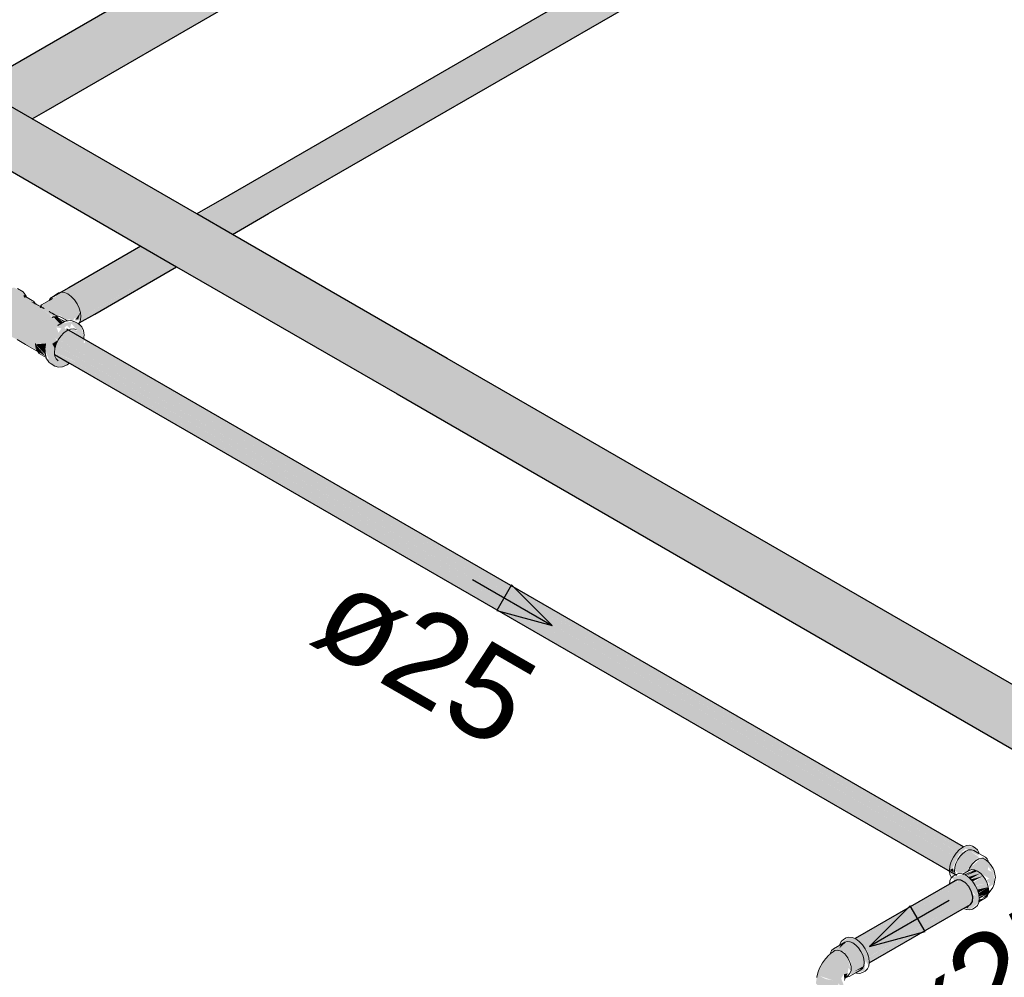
# Model space of a CAD drawing. Header units: millimetres. Extents: x 567 to 934, y -1 to 364.
# Tile 550 of 656: x 739.57 to 741.72, y 72.15 to 74.24. Entities that reach past the tile are written whole.
import ezdxf

# ---------------------------------------------------------------- set-up
doc = ezdxf.new("R2010")
doc.units = ezdxf.units.MM
doc.header["$MEASUREMENT"] = 0
doc.linetypes.add('NULL', pattern=[0])
for name, color, linetype, lineweight in [('AF-Condutos', 140, 'Continuous', 25), ('AF-Conexões', 152, 'Continuous', 18), ('AF-Sentido conduto', 140, 'Continuous', 30), ('AF-Textos conduto', 7, 'Continuous', 9)]:
    doc.layers.add(name, color=color, linetype=linetype, lineweight=lineweight)
doc.styles.add('Arial', font='arial.ttf')

msp = doc.modelspace()

# ---------------------------------------------------------------- hatches: boundary and pattern name
at = {"layer": 'AF-Condutos', "linetype": 'Continuous'}
for points in [[(744.9726, 77.1629), (744.9692, 77.1771), (744.9571, 77.1995), (744.9407, 77.2175), (744.9226, 77.2279), (744.9062, 77.2289), (739.4785, 74.0952), (739.6001, 74.025), (744.9638, 77.1217), (744.9728, 77.1346)], [(744.7067, 76.5561), (744.5656, 76.4748), (739.6697, 73.6492), (744.317, 76.3312), (739.6731, 73.6503)], [(744.7067, 76.5561), (740.0314, 73.8572), (739.9612, 73.8165), (739.9839, 73.8034), (744.7292, 76.5431), (744.7179, 76.5524)], [(744.7196, 76.4767), (744.7419, 76.4905), (744.7455, 76.5011), (744.7443, 76.5151), (744.7385, 76.5299), (740, 73.7941), (740.0068, 73.7902), (739.8941, 73.7148), (740.0158, 73.785), (740.0166, 73.7846), (739.901, 73.7109), (740.019, 73.7832), (740.0213, 73.7819), (739.9068, 73.7075), (740.0284, 73.7777), (740.0367, 73.773)], [(744.6805, 76.544), (740.0289, 73.8583), (739.959, 73.8178), (744.6756, 76.5382)], [(744.7292, 76.5431), (739.9839, 73.8034), (740, 73.7941), (744.7385, 76.5299)], [(744.5656, 76.4748), (741.3008, 74.5917), (739.959, 73.8178), (739.9604, 73.817)], [(744.317, 76.3312), (740.0306, 73.8575), (739.9611, 73.8166)], [(739.2615, 74.08), (745.2261, 70.6364), (745.2256, 70.6413), (745.2318, 70.6782), (745.2289, 70.6798), (745.2429, 70.701), (744.4018, 71.1907), (745.2448, 70.7277), (745.2568, 70.7213), (745.2865, 70.742), (739.3255, 74.1835), (739.3122, 74.1897), (739.295, 74.1863), (739.2771, 74.1738), (739.2615, 74.1544), (739.251, 74.1314), (739.2472, 74.1089), (739.251, 74.0908)], [(739.9068, 73.7075), (739.8401, 73.746), (739.6493, 73.6363), (739.64, 73.6339), (739.6606, 73.6005), (739.6879, 73.5846), (739.7049, 73.6055), (739.6995, 73.6195), (739.7062, 73.5917)], [(739.8373, 73.7476), (739.6798, 73.6568), (739.6493, 73.6363), (739.8387, 73.7468)], [(739.6815, 73.6552), (739.8392, 73.7466), (739.8387, 73.7468)], [(739.6815, 73.6551), (739.8395, 73.7464), (739.8392, 73.7466)], [(739.6817, 73.655), (739.8401, 73.746), (739.8397, 73.7462)], [(739.9142, 73.7032), (739.9071, 73.7073), (739.7087, 73.5931), (739.7035, 73.5816)], [(739.7304, 73.6057), (739.9071, 73.7073), (739.9068, 73.7075)], [(739.7364, 73.5996), (739.915, 73.7027), (739.9142, 73.7032), (739.7358, 73.6002)], [(739.6946, 73.5875), (739.7006, 73.5885), (739.7054, 73.6038)], [(739.6646, 73.554), (741.6217, 72.4241), (739.7118, 73.5379), (741.6306, 72.4303), (739.7118, 73.5382), (739.7147, 73.543), (741.6392, 72.4321), (739.7146, 73.544), (739.6777, 73.5646)], [(739.6758, 73.5664), (741.6285, 72.4382), (741.6293, 72.4386)], [(741.6014, 72.4071), (741.6084, 72.4175), (739.6438, 73.5518)], [(741.6154, 72.4277), (739.6516, 73.5615), (741.6072, 72.4183)], [(739.6518, 73.5327), (741.6086, 72.4029), (739.6571, 73.544)], [(739.6572, 73.5441), (741.6139, 72.4144), (739.6645, 73.554)], [(739.7125, 73.5443), (741.6219, 72.4354), (741.6285, 72.4382)], [(741.6306, 72.4303), (739.7147, 73.543), (739.7156, 73.536)], [(741.5997, 72.3958), (741.6028, 72.4063), (739.6385, 73.5403)], [(739.6485, 73.516), (739.6893, 73.4985), (741.6067, 72.3917), (739.6518, 73.5326)], [(741.6228, 72.4348), (739.7118, 73.5379), (741.6147, 72.4282)], [(741.5988, 72.3882), (739.6385, 73.52), (741.5988, 72.386)], [(739.6485, 73.5158), (739.6487, 73.5141), (741.6086, 72.3826), (739.6932, 73.4962)], [(739.649, 73.5116), (741.6139, 72.3772), (739.6487, 73.5141)], [(739.6893, 73.4985), (741.599, 72.3881), (741.5998, 72.3957)], [(741.599, 72.3881), (741.6086, 72.3826), (741.6067, 72.3917)], [(741.6156, 72.3668), (741.3936, 72.2386), (741.6149, 72.3613)], [(741.6239, 72.3662), (741.5993, 72.3526), (741.3988, 72.2363), (741.3981, 72.2356), (741.6329, 72.361)], [(741.394, 72.2385), (741.3978, 72.2358), (741.5993, 72.3526)], [(741.399, 72.236), (741.4051, 72.2295), (741.6329, 72.361)], [(741.4053, 72.2293), (741.6411, 72.3521), (741.6329, 72.361), (741.4051, 72.2295)], [(741.4061, 72.2297), (741.4126, 72.2202), (741.6411, 72.3521)], [(741.4128, 72.2199), (741.6471, 72.3409), (741.6411, 72.3521), (741.4126, 72.2202)], [(741.4134, 72.2202), (741.4188, 72.209), (741.6471, 72.3409)], [(741.6294, 72.3047), (741.4238, 72.1858), (741.6444, 72.3132), (741.6489, 72.3196), (741.6471, 72.3409), (741.4188, 72.209), (741.4189, 72.2088), (741.6035, 72.3051), (741.4225, 72.1981), (741.6046, 72.305), (741.4226, 72.1979), (741.6192, 72.3036), (741.4237, 72.1896)], [(741.6035, 72.3051), (741.4193, 72.209), (741.4225, 72.1982)], [(741.4249, 72.1902), (741.6192, 72.3036), (741.4228, 72.198)], [(741.4241, 72.186), (741.6262, 72.3029), (741.4243, 72.1897)]]:
    msp.add_hatch(color=151, dxfattribs=at).paths.add_polyline_path(points)
at = {"layer": 'AF-Conexões', "linetype": 'Continuous'}
for points in [[(739.6491, 73.6404), (739.6522, 73.6382), (739.6184, 73.6168), (739.5993, 73.6263), (739.5807, 73.6477), (739.5604, 73.6575), (739.5428, 73.653), (739.5232, 73.636), (739.5096, 73.6124), (739.5046, 73.5881), (739.5096, 73.5694), (739.5237, 73.5594), (739.5357, 73.5604), (739.6094, 73.5219), (739.609, 73.5246), (739.5787, 73.5448), (739.6082, 73.5301), (739.5778, 73.5527), (739.606, 73.5432), (739.6075, 73.5343), (739.6263, 73.5352), (739.6289, 73.5195), (739.6363, 73.5015), (739.6308, 73.503), (739.6499, 73.4863), (739.6666, 73.4849), (739.669, 73.4969), (739.6494, 73.5082), (739.6494, 73.5248), (739.644, 73.5348), (739.6545, 73.5419), (739.6499, 73.5472), (739.6576, 73.5584), (739.6533, 73.5705), (739.6639, 73.5684), (739.6499, 73.5472), (739.6566, 73.5433), (739.6762, 73.5639), (739.6701, 73.5697), (739.6762, 73.575), (739.6822, 73.5683), (739.6858, 73.579), (739.7002, 73.5618), (739.7025, 73.5776), (739.6894, 73.584), (739.6615, 73.5779), (739.6444, 73.5924), (739.6189, 73.6106), (739.648, 73.5937), (739.6607, 73.5969), (739.6754, 73.5859), (739.694, 73.5957), (739.694, 73.5853), (739.7055, 73.5861), (739.7027, 73.6128), (739.6853, 73.6382), (739.6637, 73.6474)], [(739.6189, 73.6106), (739.6368, 73.5975), (739.647, 73.5938)], [(739.6544, 73.5947), (739.6461, 73.5934), (739.6615, 73.5779), (739.6672, 73.5812)], [(739.6721, 73.584), (739.6554, 73.5925), (739.6672, 73.5832)], [(739.6788, 73.565), (739.7126, 73.5452), (739.7085, 73.5721), (739.703, 73.5557)], [(739.6792, 73.5666), (739.703, 73.5557), (739.7085, 73.5721), (739.7025, 73.5776), (739.7004, 73.5632)], [(739.5778, 73.5527), (739.6073, 73.5357), (739.6082, 73.5425)], [(739.6077, 73.5305), (739.6071, 73.5359), (739.5778, 73.5527)], [(739.5787, 73.5448), (739.6089, 73.5247), (739.608, 73.5302)], [(739.6494, 73.5248), (739.6566, 73.5433), (739.644, 73.5348)], [(739.6074, 73.5337), (739.6286, 73.5215), (739.6306, 73.5356)], [(739.6286, 73.5117), (739.6277, 73.522), (739.6074, 73.5337)], [(739.6123, 73.5177), (739.6301, 73.5075), (739.6077, 73.5334)], [(739.6488, 73.5096), (739.669, 73.4969), (739.6666, 73.4849), (739.6816, 73.4929)], [(741.6627, 72.426), (741.6551, 72.4368), (741.636, 72.4414), (741.6136, 72.4251), (741.6029, 72.4065), (741.5989, 72.3872), (741.6058, 72.3756), (741.6058, 72.3932), (741.6195, 72.4217), (741.6342, 72.4348), (741.6627, 72.4193)], [(741.6635, 72.4161), (741.6406, 72.4319), (741.624, 72.4257), (741.6129, 72.4027), (741.6384, 72.388), (741.6533, 72.4098)], [(741.6835, 72.406), (741.672, 72.4178), (741.6384, 72.388), (741.6129, 72.4027), (741.6097, 72.387), (741.6201, 72.3805), (741.6519, 72.3895), (741.6855, 72.3697), (741.6781, 72.3652), (741.6861, 72.3595), (741.6835, 72.3509), (741.6964, 72.3575), (741.6949, 72.3856), (741.6838, 72.3956), (741.6909, 72.3843), (741.6823, 72.3883), (741.6838, 72.3956), (741.6949, 72.3856)], [(741.6578, 72.4105), (741.6266, 72.4236), (741.6105, 72.3944)], [(741.6533, 72.3884), (741.6306, 72.3781), (741.6335, 72.3769)], [(741.6396, 72.3727), (741.6661, 72.381), (741.6597, 72.3857), (741.6347, 72.3762)], [(741.6349, 72.3763), (741.6597, 72.3857), (741.6533, 72.3884)], [(741.636, 72.3019), (741.6431, 72.3012), (741.6627, 72.3174), (741.6597, 72.3449), (741.649, 72.3635), (741.6281, 72.3792), (741.6037, 72.3717), (741.6109, 72.364), (741.6329, 72.361), (741.6568, 72.3316), (741.65, 72.3355)], [(741.6401, 72.3728), (741.6443, 72.3685), (741.6661, 72.381)], [(741.6451, 72.3676), (741.672, 72.3748), (741.6661, 72.381)], [(741.646, 72.3678), (741.649, 72.3635), (741.672, 72.3748)], [(741.6507, 72.361), (741.6551, 72.3546), (741.681, 72.3592), (741.672, 72.3748)], [(741.6595, 72.3454), (741.6835, 72.3509), (741.681, 72.3592), (741.6556, 72.3535)], [(741.6626, 72.3389), (741.6835, 72.3509), (741.6596, 72.3454)], [(741.662, 72.3373), (741.6843, 72.3431), (741.6835, 72.3509)], [(741.6638, 72.3312), (741.6843, 72.3431), (741.6624, 72.3374)], [(741.6697, 72.3262), (741.681, 72.3308), (741.6843, 72.3431), (741.6631, 72.3309), (741.6804, 72.3352)], [(741.663, 72.3199), (741.6771, 72.3272), (741.6635, 72.3237)], [(741.6804, 72.3352), (741.6642, 72.3301), (741.6637, 72.3256)], [(741.6376, 72.3044), (741.6442, 72.313), (741.6334, 72.3068)], [(741.3963, 72.1635), (741.4141, 72.1691), (741.4154, 72.1913), (741.423, 72.179), (741.42, 72.2065), (741.4093, 72.2251), (741.3945, 72.2382), (741.3798, 72.2421), (741.3419, 72.2126), (741.3695, 72.2098), (741.3845, 72.188), (741.3844, 72.16), (741.406, 72.1707), (741.3899, 72.1662), (741.4121, 72.179), (741.4143, 72.177)], [(741.3103, 72.1577), (741.3078, 72.1415), (741.3208, 72.1255), (741.3472, 72.1235), (741.3561, 72.1285), (741.357, 72.141), (741.345, 72.1478), (741.3301, 72.1504), (741.3148, 72.1576), (741.345, 72.1478), (741.357, 72.141), (741.3636, 72.1329), (741.368, 72.1384), (741.3627, 72.1523), (741.3689, 72.161), (741.3771, 72.1629), (741.3788, 72.1746), (741.3841, 72.1687), (741.3772, 72.197), (741.3632, 72.211), (741.3492, 72.2131), (741.3222, 72.1859)], [(741.363, 72.2261), (741.3592, 72.2178), (741.3744, 72.2319)], [(741.4099, 72.1743), (741.4121, 72.179), (741.3896, 72.1661)], [(741.37, 72.1458), (741.3771, 72.1629), (741.3689, 72.161)]]:
    msp.add_hatch(color=161, dxfattribs=at).paths.add_polyline_path(points)

# ---------------------------------------------------------------- linework, layer by layer
at = {"layer": 'AF-Condutos'}
for p, q in [((740.1153, 73.8184), (741.5378, 74.6396)), ((741.2982, 74.5912), (740.0289, 73.8583)), ((739.6305, 74.0425), (740.1943, 74.368)), ((739.8199, 74.2924), (739.4954, 74.105)), ((739.6001, 74.025), (739.4785, 74.0952)), ((739.6001, 74.025), (739.6305, 74.0425)), ((739.9588, 73.8179), (739.6001, 74.025)), ((739.4785, 73.9548), (739.8372, 73.7477)), ((740.0289, 73.8583), (739.9588, 73.8179)), ((740.0367, 73.773), (739.9588, 73.8179)), ((740.0367, 73.773), (740.1153, 73.8184)), ((740.5046, 73.5028), (740.0367, 73.773)), ((739.8372, 73.7477), (739.6798, 73.6568)), ((739.8372, 73.7477), (739.915, 73.7027)), ((739.7364, 73.5996), (739.915, 73.7027)), ((739.915, 73.7027), (740.3951, 73.4256)), ((739.6798, 73.6568), (739.6632, 73.6472)), ((739.64, 73.6339), (739.6369, 73.6294)), ((739.6632, 73.6472), (739.64, 73.6339)), ((739.7029, 73.5803), (739.7364, 73.5996)), ((741.6293, 72.4386), (739.6758, 73.5664)), ((739.649, 73.5116), (739.6816, 73.4929)), ((741.8673, 72.7161), (740.5046, 73.5028)), ((739.6816, 73.4929), (739.6832, 73.4919)), ((739.6832, 73.4919), (741.6139, 72.3772)), ((740.3951, 73.4256), (741.797, 72.6162)), ((741.6115, 72.3644), (741.599, 72.3572)), ((741.6128, 72.3651), (741.6115, 72.3644)), ((741.6156, 72.3668), (741.6128, 72.3651)), ((741.6239, 72.3662), (741.6156, 72.3668)), ((741.6329, 72.361), (741.6239, 72.3662)), ((741.5988, 72.357), (741.3936, 72.2386)), ((741.599, 72.3572), (741.5988, 72.357)), ((741.6411, 72.3521), (741.6329, 72.361)), ((741.6471, 72.3409), (741.6411, 72.3521)), ((741.6499, 72.3294), (741.6471, 72.3409)), ((741.6489, 72.3196), (741.6499, 72.3294)), ((741.4238, 72.1858), (741.6266, 72.3029)), ((741.6266, 72.3029), (741.6297, 72.3046)), ((741.6297, 72.3046), (741.6444, 72.3132)), ((741.6444, 72.3132), (741.6489, 72.3196))]:
    msp.add_line(p, q, dxfattribs=at)
at = {"layer": 'AF-Conexões'}
for p, q in [((739.5807, 73.6477), (739.5681, 73.6552)), ((739.584, 73.6431), (739.5807, 73.6477)), ((739.5817, 73.64), (739.5846, 73.636)), ((739.5875, 73.6367), (739.5817, 73.64)), ((739.5872, 73.6385), (739.584, 73.6431)), ((739.5875, 73.6367), (739.5872, 73.6385)), ((739.589, 73.6358), (739.5875, 73.6367)), ((739.5891, 73.6358), (739.589, 73.6358)), ((739.6001, 73.6294), (739.5891, 73.6358)), ((739.6029, 73.6278), (739.6001, 73.6294)), ((739.6369, 73.6294), (739.6207, 73.62)), ((739.6445, 73.6338), (739.6369, 73.6294)), ((739.6491, 73.6404), (739.6476, 73.6382)), ((739.6577, 73.6456), (739.6491, 73.6404)), ((739.6632, 73.6472), (739.6577, 73.6456)), ((739.6637, 73.6474), (739.6632, 73.6472)), ((739.6705, 73.6467), (739.6637, 73.6474)), ((739.6779, 73.6435), (739.6705, 73.6467)), ((739.6853, 73.6382), (739.6779, 73.6435)), ((739.6922, 73.6309), (739.6853, 73.6382)), ((739.6981, 73.6222), (739.6922, 73.6309)), ((739.5993, 73.6263), (739.6042, 73.6236)), ((739.6042, 73.6237), (739.5993, 73.6263)), ((739.6057, 73.6238), (739.6029, 73.6278)), ((739.6062, 73.6231), (739.6034, 73.6247)), ((739.6068, 73.6222), (739.6042, 73.6237)), ((739.6062, 73.6231), (739.6057, 73.6238)), ((739.6084, 73.6218), (739.6062, 73.6231)), ((739.6084, 73.6214), (739.6068, 73.6222)), ((739.618, 73.6162), (739.6084, 73.6218)), ((739.618, 73.6162), (739.6084, 73.6214)), ((739.6191, 73.6155), (739.6178, 73.6142)), ((739.6178, 73.6142), (739.6198, 73.6145)), ((739.6184, 73.6168), (739.618, 73.6162)), ((739.6192, 73.6156), (739.618, 73.6162)), ((739.6191, 73.6155), (739.618, 73.6162)), ((739.6207, 73.62), (739.6184, 73.6168)), ((739.6192, 73.6155), (739.6191, 73.6155)), ((739.6208, 73.6173), (739.6192, 73.6156)), ((739.6193, 73.6155), (739.6192, 73.6156)), ((739.6207, 73.6147), (739.6192, 73.6155)), ((739.6193, 73.6155), (739.6208, 73.6173)), ((739.6207, 73.6147), (739.6193, 73.6155)), ((739.6208, 73.6146), (739.6207, 73.6147)), ((739.623, 73.6134), (739.6208, 73.6146)), ((739.6226, 73.6136), (739.6264, 73.6116)), ((739.6264, 73.6116), (739.623, 73.6134)), ((739.7027, 73.6128), (739.6981, 73.6222)), ((739.7055, 73.6032), (739.7027, 73.6128)), ((739.6418, 73.6025), (739.6371, 73.6054)), ((739.6371, 73.6054), (739.6435, 73.6015)), ((739.6447, 73.6007), (739.6418, 73.6025)), ((739.6471, 73.5994), (739.6435, 73.6015)), ((739.6435, 73.6015), (739.648, 73.5987)), ((739.6435, 73.6015), (739.6447, 73.6007)), ((739.6461, 73.5934), (739.6439, 73.5923)), ((739.6439, 73.5923), (739.649, 73.5931)), ((739.6483, 73.5985), (739.6447, 73.6007)), ((739.6514, 73.5942), (739.6461, 73.5934)), ((739.6552, 73.5948), (739.6471, 73.5994)), ((739.648, 73.5987), (739.6544, 73.5947)), ((739.6544, 73.5947), (739.6483, 73.5985)), ((739.6528, 73.5944), (739.6514, 73.5942)), ((739.6531, 73.5945), (739.6528, 73.5944)), ((739.6544, 73.5947), (739.6531, 73.5945)), ((739.6552, 73.5948), (739.6544, 73.5947)), ((739.6544, 73.5947), (739.6544, 73.5947)), ((739.6568, 73.5951), (739.6552, 73.5948)), ((739.6612, 73.5933), (739.6568, 73.5951)), ((739.6656, 73.5916), (739.6612, 73.5933)), ((739.6773, 73.5848), (739.6656, 73.5916)), ((739.6844, 73.5859), (739.6784, 73.585)), ((739.6894, 73.584), (739.6844, 73.5859)), ((739.7029, 73.5803), (739.7055, 73.5861)), ((739.7065, 73.594), (739.7055, 73.6032)), ((739.7055, 73.5861), (739.7065, 73.594)), ((739.6558, 73.5746), (739.6615, 73.5779)), ((739.6593, 73.5766), (739.6558, 73.5746)), ((739.6658, 73.5803), (739.6593, 73.5766)), ((739.6615, 73.5779), (739.6672, 73.5812)), ((739.6674, 73.5812), (739.6658, 73.5803)), ((739.6672, 73.5812), (739.6674, 73.5812)), ((739.6683, 73.5817), (739.6674, 73.5812)), ((739.6685, 73.5818), (739.6683, 73.5817)), ((739.6723, 73.584), (739.6685, 73.5818)), ((739.6742, 73.5843), (739.6723, 73.584)), ((739.6773, 73.5848), (739.6742, 73.5843)), ((739.6762, 73.5639), (739.6784, 73.5649)), ((739.6784, 73.585), (739.6773, 73.5848)), ((739.6784, 73.5649), (739.6788, 73.565)), ((739.6788, 73.565), (739.6834, 73.567)), ((739.6834, 73.567), (739.6901, 73.5677)), ((739.6943, 73.5821), (739.6894, 73.584)), ((739.6901, 73.5677), (739.6958, 73.5659)), ((739.7003, 73.5788), (739.6943, 73.5821)), ((739.7011, 73.5783), (739.7003, 73.5788)), ((739.7011, 73.5783), (739.702, 73.5791)), ((739.7019, 73.5779), (739.7011, 73.5783)), ((739.7022, 73.5777), (739.7019, 73.5779)), ((739.702, 73.5791), (739.7027, 73.5798)), ((739.7025, 73.5776), (739.7022, 73.5777)), ((739.7085, 73.5721), (739.7025, 73.5776)), ((739.7027, 73.5798), (739.7029, 73.5803)), ((739.7122, 73.5638), (739.7085, 73.5721)), ((739.5675, 73.544), (739.5854, 73.5336)), ((739.6522, 73.5341), (739.6566, 73.5433)), ((739.6566, 73.5433), (739.6624, 73.5517)), ((739.6624, 73.5517), (739.669, 73.5587)), ((739.669, 73.5587), (739.6762, 73.5639)), ((739.7134, 73.5535), (739.7122, 73.5638)), ((739.7126, 73.5452), (739.713, 73.5492)), ((739.713, 73.5492), (739.7134, 73.5535)), ((739.5854, 73.5336), (739.6098, 73.5196)), ((739.6073, 73.5357), (739.6074, 73.5337)), ((739.6074, 73.5337), (739.6089, 73.5249)), ((739.6089, 73.5249), (739.6094, 73.5218)), ((739.6094, 73.5218), (739.6118, 73.5184)), ((739.6286, 73.5215), (739.6286, 73.5165)), ((739.6485, 73.516), (739.6494, 73.5248)), ((739.6494, 73.5248), (739.6522, 73.5341)), ((739.6098, 73.5196), (739.6118, 73.5184)), ((739.6118, 73.5184), (739.6123, 73.5177)), ((739.6123, 73.5177), (739.6151, 73.5137)), ((739.6151, 73.5137), (739.6305, 73.5048)), ((739.6286, 73.5165), (739.6295, 73.5112)), ((739.6295, 73.5112), (739.6305, 73.5048)), ((739.6305, 73.5048), (739.6308, 73.503)), ((739.6308, 73.503), (739.6341, 73.4984)), ((739.649, 73.5116), (739.6485, 73.516)), ((739.6493, 73.5091), (739.649, 73.5116)), ((739.6494, 73.5082), (739.6493, 73.5091)), ((739.6522, 73.5021), (739.6494, 73.5082)), ((739.6566, 73.498), (739.6522, 73.5021)), ((739.6341, 73.4984), (739.6373, 73.4938)), ((739.6373, 73.4938), (739.6499, 73.4863)), ((739.6499, 73.4863), (739.6576, 73.484)), ((739.6576, 73.484), (739.6666, 73.4849)), ((739.6666, 73.4849), (739.6713, 73.4869)), ((739.6713, 73.4869), (739.6762, 73.4889)), ((739.6762, 73.4889), (739.6816, 73.4929)), ((741.6207, 72.4326), (741.6136, 72.4251)), ((741.6284, 72.4382), (741.6207, 72.4326)), ((741.6342, 72.4292), (741.6279, 72.4245)), ((741.6293, 72.4386), (741.6284, 72.4382)), ((741.636, 72.4414), (741.6293, 72.4386)), ((741.6406, 72.4319), (741.6342, 72.4292)), ((741.6431, 72.4421), (741.636, 72.4414)), ((741.6408, 72.4319), (741.6406, 72.4319)), ((741.6465, 72.4325), (741.6408, 72.4319)), ((741.6492, 72.4402), (741.6431, 72.4421)), ((741.6516, 72.4309), (741.6465, 72.4325)), ((741.6551, 72.4368), (741.6492, 72.4402)), ((741.6629, 72.4244), (741.6516, 72.4309)), ((741.6597, 72.4325), (741.6551, 72.4368)), ((741.6627, 72.426), (741.6597, 72.4325)), ((741.6029, 72.4065), (741.5999, 72.3966)), ((741.6075, 72.4162), (741.6029, 72.4065)), ((741.6136, 72.4251), (741.6075, 72.4162)), ((741.6169, 72.4108), (741.6129, 72.4027)), ((741.6219, 72.4183), (741.6169, 72.4108)), ((741.6279, 72.4245), (741.6219, 72.4183)), ((741.6556, 72.4083), (741.6485, 72.4012)), ((741.6594, 72.4105), (741.6556, 72.4083)), ((741.6631, 72.4127), (741.6594, 72.4105)), ((741.6629, 72.4244), (741.6627, 72.426)), ((741.6643, 72.4236), (741.6629, 72.4244)), ((741.6632, 72.4127), (741.6631, 72.4127)), ((741.6703, 72.4139), (741.6632, 72.4127)), ((741.6771, 72.4162), (741.6643, 72.4236)), ((741.6761, 72.4117), (741.6703, 72.4139)), ((741.6827, 72.4066), (741.6761, 72.4117)), ((741.681, 72.4126), (741.6771, 72.4162)), ((741.6825, 72.4093), (741.681, 72.4126)), ((741.6835, 72.4071), (741.6825, 72.4093)), ((741.6837, 72.4056), (741.6827, 72.4066)), ((741.6837, 72.4056), (741.6835, 72.4071)), ((741.6847, 72.4045), (741.6837, 72.4056)), ((741.5999, 72.3966), (741.5989, 72.3872)), ((741.5989, 72.3872), (741.5991, 72.3858)), ((741.5991, 72.3858), (741.5999, 72.379)), ((741.6097, 72.387), (741.6096, 72.3866)), ((741.6096, 72.3866), (741.6103, 72.3814)), ((741.6103, 72.3927), (741.6097, 72.387)), ((741.6104, 72.3939), (741.6103, 72.3927)), ((741.6105, 72.3944), (741.6104, 72.3939)), ((741.6129, 72.4027), (741.6105, 72.3944)), ((741.6402, 72.3862), (741.6281, 72.3792)), ((741.6423, 72.3874), (741.6402, 72.3862)), ((741.6405, 72.3868), (741.6402, 72.3862)), ((741.6416, 72.3896), (741.6405, 72.3868)), ((741.6427, 72.3923), (741.6416, 72.3896)), ((741.6474, 72.389), (741.6423, 72.3874)), ((741.6485, 72.4012), (741.6427, 72.3923)), ((741.6533, 72.3884), (741.6474, 72.389)), ((741.6597, 72.3857), (741.6533, 72.3884)), ((741.6661, 72.381), (741.6597, 72.3857)), ((741.6847, 72.4044), (741.6847, 72.4045)), ((741.6886, 72.4002), (741.6847, 72.4044)), ((741.6941, 72.3913), (741.6886, 72.4002)), ((741.6964, 72.3863), (741.6941, 72.3913)), ((741.6989, 72.3717), (741.6964, 72.3863)), ((741.5999, 72.3644), (741.599, 72.3572)), ((741.5999, 72.379), (741.6029, 72.3725)), ((741.6028, 72.3708), (741.5999, 72.3644)), ((741.6029, 72.3709), (741.6028, 72.3708)), ((741.6029, 72.3725), (741.6034, 72.372)), ((741.6034, 72.3714), (741.6029, 72.3709)), ((741.6034, 72.372), (741.6037, 72.3717)), ((741.6037, 72.3717), (741.6034, 72.3714)), ((741.6075, 72.3752), (741.6037, 72.3717)), ((741.6108, 72.3771), (741.6075, 72.3752)), ((741.6103, 72.3814), (741.6105, 72.3797)), ((741.6105, 72.3797), (741.6108, 72.379)), ((741.6108, 72.379), (741.6113, 72.378)), ((741.6115, 72.3775), (741.6108, 72.3771)), ((741.6113, 72.378), (741.6113, 72.3778)), ((741.6113, 72.3778), (741.6115, 72.3775)), ((741.6124, 72.3781), (741.6115, 72.3775)), ((741.6134, 72.3786), (741.6124, 72.3781)), ((741.6195, 72.3805), (741.6134, 72.3786)), ((741.6266, 72.3798), (741.6195, 72.3805)), ((741.6281, 72.3792), (741.6266, 72.3798)), ((741.6342, 72.3766), (741.6281, 72.3792)), ((741.6419, 72.371), (741.6342, 72.3766)), ((741.649, 72.3635), (741.6419, 72.371)), ((741.6551, 72.3546), (741.649, 72.3635)), ((741.672, 72.3748), (741.6661, 72.381)), ((741.6771, 72.3673), (741.672, 72.3748)), ((741.681, 72.3592), (741.6771, 72.3673)), ((741.6969, 72.362), (741.6979, 72.3668)), ((741.6979, 72.3668), (741.6989, 72.3717)), ((741.6597, 72.3449), (741.6551, 72.3546)), ((741.6627, 72.335), (741.6597, 72.3449)), ((741.6835, 72.3509), (741.681, 72.3592)), ((741.6843, 72.3431), (741.6835, 72.3509)), ((741.6837, 72.338), (741.6843, 72.3431)), ((741.6855, 72.3395), (741.6933, 72.3501)), ((741.6933, 72.3501), (741.6964, 72.3575)), ((741.6964, 72.3575), (741.6969, 72.362)), ((741.6637, 72.3256), (741.6627, 72.335)), ((741.6629, 72.3189), (741.6771, 72.3272)), ((741.6629, 72.3189), (741.6637, 72.3256)), ((741.6771, 72.3272), (741.681, 72.3308)), ((741.681, 72.3308), (741.6835, 72.3362)), ((741.6835, 72.3362), (741.6837, 72.338)), ((741.6837, 72.338), (741.6846, 72.3388)), ((741.6846, 72.3388), (741.6855, 72.3395)), ((741.6297, 72.3046), (741.636, 72.3019)), ((741.636, 72.3019), (741.6365, 72.3019)), ((741.6365, 72.3019), (741.6431, 72.3012)), ((741.6431, 72.3012), (741.6492, 72.3031)), ((741.6492, 72.3031), (741.6551, 72.3065)), ((741.6551, 72.3065), (741.6597, 72.3109)), ((741.6597, 72.3109), (741.6627, 72.3174)), ((741.6627, 72.3174), (741.6629, 72.3189)), ((741.3678, 72.2368), (741.3631, 72.2325)), ((741.3737, 72.2402), (741.3678, 72.2368)), ((741.3798, 72.2421), (741.3737, 72.2402)), ((741.3869, 72.2414), (741.3798, 72.2421)), ((741.3936, 72.2386), (741.3869, 72.2414)), ((741.3945, 72.2382), (741.3936, 72.2386)), ((741.4022, 72.2326), (741.3945, 72.2382)), ((741.3419, 72.2126), (741.3394, 72.2071)), ((741.3458, 72.2162), (741.3419, 72.2126)), ((741.3492, 72.2131), (741.343, 72.2082)), ((741.36, 72.2244), (741.3458, 72.2162)), ((741.3557, 72.2137), (741.3492, 72.2131)), ((741.3632, 72.211), (741.3557, 72.2137)), ((741.3712, 72.2309), (741.36, 72.2244)), ((741.3602, 72.226), (741.36, 72.2244)), ((741.3631, 72.2325), (741.3602, 72.226)), ((741.3763, 72.2325), (741.3712, 72.2309)), ((741.3821, 72.2319), (741.3763, 72.2325)), ((741.3823, 72.2319), (741.3821, 72.2319)), ((741.3886, 72.2292), (741.3823, 72.2319)), ((741.395, 72.2245), (741.3886, 72.2292)), ((741.4009, 72.2183), (741.395, 72.2245)), ((741.406, 72.2108), (741.4009, 72.2183)), ((741.4093, 72.2251), (741.4022, 72.2326)), ((741.4154, 72.2162), (741.4093, 72.2251)), ((741.42, 72.2065), (741.4154, 72.2162)), ((741.3289, 72.1949), (741.3222, 72.1859)), ((741.3359, 72.2025), (741.3289, 72.1949)), ((741.3382, 72.2043), (741.3359, 72.2025)), ((741.3392, 72.2052), (741.3382, 72.2043)), ((741.343, 72.2082), (741.3392, 72.2052)), ((741.3394, 72.2071), (741.3392, 72.2052)), ((741.3706, 72.2052), (741.3632, 72.211)), ((741.3772, 72.197), (741.3706, 72.2052)), ((741.382, 72.1875), (741.3772, 72.197)), ((741.4099, 72.2027), (741.406, 72.2108)), ((741.4124, 72.1944), (741.4099, 72.2027)), ((741.4132, 72.1866), (741.4124, 72.1944)), ((741.423, 72.1966), (741.42, 72.2065)), ((741.424, 72.1872), (741.423, 72.1966)), ((741.3158, 72.174), (741.3127, 72.1665)), ((741.3222, 72.1859), (741.3158, 72.174)), ((741.3845, 72.1778), (741.382, 72.1875)), ((741.3845, 72.1734), (741.3845, 72.1778)), ((741.3845, 72.1698), (741.3845, 72.1734)), ((741.3845, 72.1691), (741.3845, 72.1698)), ((741.3948, 72.1642), (741.406, 72.1707)), ((741.406, 72.1707), (741.4099, 72.1743)), ((741.4099, 72.1743), (741.4121, 72.179)), ((741.4121, 72.179), (741.4124, 72.1797)), ((741.4124, 72.1797), (741.4132, 72.1866)), ((741.4154, 72.1681), (741.42, 72.1725)), ((741.42, 72.1725), (741.423, 72.179)), ((741.423, 72.179), (741.4238, 72.1858)), ((741.4238, 72.1858), (741.424, 72.1872)), ((741.3101, 72.1555), (741.31, 72.1543)), ((741.3103, 72.1577), (741.3101, 72.1555)), ((741.3112, 72.1612), (741.3103, 72.1577)), ((741.3127, 72.1665), (741.3112, 72.1612)), ((741.3732, 72.1537), (741.374, 72.1545)), ((741.374, 72.1545), (741.3766, 72.1571)), ((741.374, 72.1545), (741.3755, 72.1544)), ((741.3755, 72.1544), (741.3806, 72.156)), ((741.3766, 72.1571), (741.3819, 72.1624)), ((741.3806, 72.156), (741.3934, 72.1633)), ((741.3819, 72.1624), (741.382, 72.1626)), ((741.382, 72.1626), (741.3845, 72.1691)), ((741.3934, 72.1633), (741.3948, 72.1642)), ((741.3948, 72.1642), (741.3963, 72.1635)), ((741.3963, 72.1635), (741.4034, 72.1628)), ((741.4034, 72.1628), (741.4095, 72.1647)), ((741.4095, 72.1647), (741.4154, 72.1681))]:
    msp.add_line(p, q, dxfattribs=at)
at = {"layer": 'AF-Sentido conduto'}
for p, q in [((740.6447, 73.0094), (740.6124, 72.9534)), ((740.7331, 72.921), (740.6447, 73.0094)), ((740.6124, 72.9534), (740.7331, 72.921)), ((741.5132, 72.3101), (741.4248, 72.2217)), ((741.5456, 72.254), (741.5132, 72.3101)), ((741.4248, 72.2217), (741.5456, 72.254))]:
    msp.add_line(p, q, dxfattribs=at)
for points in [[(740.5599, 73.021), (740.7331, 72.921)], [(741.598, 72.3217), (741.4248, 72.2217)]]:
    msp.add_lwpolyline(points, dxfattribs=at)

# ---------------------------------------------------------------- texts
at = {"layer": 'AF-Textos conduto', "linetype": 'NULL', "char_height": 0.2, "width": 0.962805, "attachment_point": 8, "line_spacing_factor": 0.6, "style": 'Arial'}
for insert, rotation in [((740.4055, 72.7634), 329.9999), ((741.737, 72.0591), 30.0001)]:
    msp.add_mtext('ø25', dxfattribs=dict(at, insert=insert, rotation=rotation))

doc.saveas('drawing.dxf')
